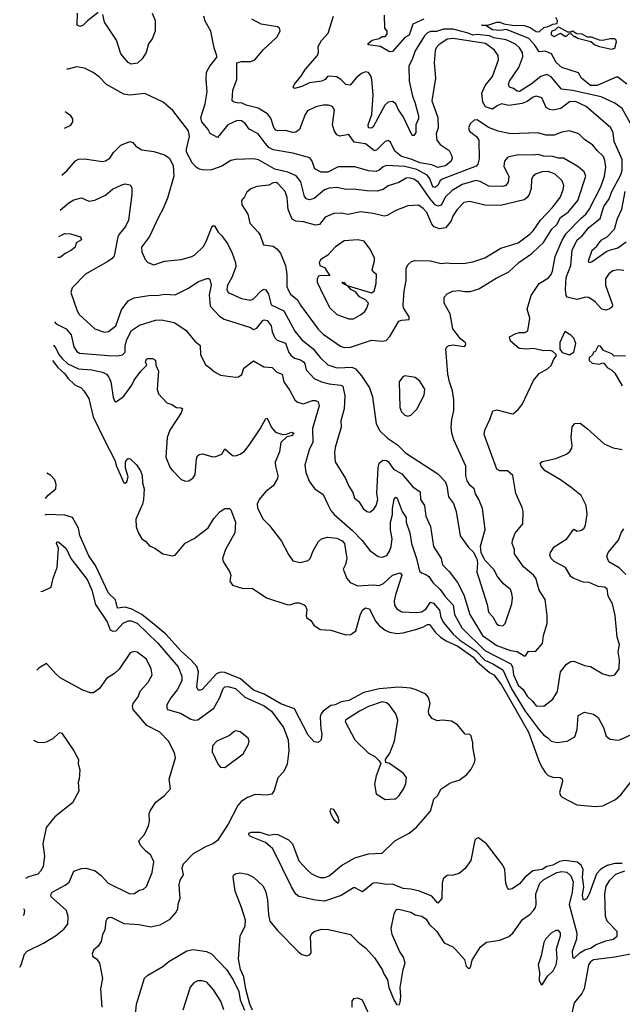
# Model space of a CAD drawing. Extents: x 1839239 to 1929705, y 762242 to 910352.
# Tile 292 of 429: x 1841877 to 1845865, y 881864 to 888382. Entities that reach past the tile are written whole.
import ezdxf

# ---------------------------------------------------------------- set-up
doc = ezdxf.new("R2010")
doc.units = 0

msp = doc.modelspace()

# ---------------------------------------------------------------- linework, layer by layer
at = {"layer": '0CON10XD'}
for points in [[(1842395, 888428.1), (1842325.6, 888375), (1842295, 888344), (1842275, 888336.7), (1842257.5, 888345), (1842258.5, 888425)], [(1842752.5, 888425), (1842773.6, 888376.4), (1842773.3, 888305), (1842753.8, 888255), (1842728.3, 888221.7), (1842713.3, 888165), (1842687.9, 888122.1), (1842655.6, 888094.4), (1842615, 888087.5), (1842595, 888098), (1842546, 888155), (1842518.1, 888245), (1842436.9, 888365), (1842426.8, 888416.8)], [(1844325, 888168), (1844265, 888204.5), (1844183.3, 888215), (1844184, 888225), (1844210, 888245), (1844255, 888256.9), (1844275, 888270.6), (1844295, 888270.4), (1844308.9, 888285), (1844309.2, 888305), (1844293.8, 888325), (1844291.7, 888411.7)], [(1842144.8, 887121.1), (1842201.3, 887168.7), (1842235, 887188.1), (1842285, 887202), (1842335, 887180.8), (1842375, 887187.1), (1842445, 887220.5), (1842489.8, 887260.2), (1842552.5, 887287.5), (1842575, 887294.2), (1842607.7, 887287.7), (1842617.7, 887267.7), (1842618.6, 887225), (1842596, 887055), (1842576.7, 887013.3), (1842536.4, 886965), (1842526.4, 886943.6), (1842501.1, 886818.9), (1842488.5, 886801.5), (1842459.9, 886780.1), (1842312.6, 886697.4), (1842223.2, 886606.8), (1842214.2, 886575), (1842256.9, 886455), (1842271, 886431), (1842375, 886335.6), (1842436.8, 886313.2), (1842465, 886318.1), (1842512.2, 886355), (1842550.2, 886459.8), (1842595, 886519.5), (1842635, 886539.6), (1842745, 886557.8), (1842785.6, 886555.6), (1842835, 886563.8), (1842905, 886559.5), (1842994.3, 886605), (1843055, 886647.1), (1843115, 886669.2), (1843127.9, 886667.9), (1843135, 886662.5), (1843144.5, 886624.5), (1843131.2, 886561.2), (1843136.7, 886485), (1843199.3, 886419.3), (1843229.8, 886399.8), (1843405, 886343.4), (1843425, 886331.1), (1843445, 886339.3), (1843485, 886390), (1843495, 886395.7), (1843515, 886390.6), (1843540.8, 886355), (1843548.5, 886315), (1843564.7, 886274.7), (1843581.1, 886261.1), (1843635, 886240.5), (1843657.7, 886177.7), (1843670.4, 886160.4), (1843695, 886141.4), (1843735, 886130), (1843755, 886117.3), (1843763.8, 886103.8), (1843772.8, 886062.8), (1843825, 886007.2), (1843874, 885984), (1843925, 885971.2), (1844002.7, 885962.7), (1844015, 885955.6), (1844027.5, 885892.5), (1844023.1, 885805), (1844001.4, 885725), (1844004, 885685), (1843965, 885550), (1843960, 885515), (1843964.4, 885455), (1844032.9, 885345), (1844055, 885293.8), (1844081.7, 885251.7), (1844091.5, 885215), (1844121.5, 885191.5), (1844149.2, 885145), (1844175, 885126), (1844195, 885122.5), (1844219.4, 885140.6), (1844235, 885166), (1844246.5, 885205), (1844240.8, 885245), (1844248.7, 885415), (1844256.5, 885445), (1844280, 885465), (1844305, 885464.5), (1844315, 885456.7), (1844349.5, 885405), (1844405, 885376.1), (1844478.2, 885288.2), (1844526.4, 885255), (1844530, 885205), (1844556.1, 885165), (1844564.8, 885094.8), (1844596.1, 885026.1), (1844615.4, 884895), (1844665, 884815.8), (1844675, 884771.9), (1844719.4, 884729.4), (1844774.8, 884654.8), (1844816.9, 884575), (1844856.8, 884445), (1844940.5, 884305), (1845035, 884238.4), (1845124.2, 884205), (1845168.1, 884198.1), (1845215, 884170), (1845225, 884170), (1845245, 884201.2), (1845290.5, 884199.5), (1845337.6, 884252.4), (1845344.4, 884305), (1845368.1, 884385), (1845368.2, 884438.2), (1845354.4, 884544.4), (1845314.6, 884604.6), (1845291.9, 884685), (1845277.8, 884705), (1845209.9, 884759.9), (1845152.5, 884845), (1845150.4, 884875), (1845136.5, 884915), (1845137.3, 884935), (1845155, 884982), (1845206, 885045), (1845208.6, 885125), (1845203, 885153), (1845159.4, 885245), (1845140.6, 885365), (1845105, 885395.4), (1845054, 885394), (1845034.3, 885405), (1844951.1, 885635), (1844955.6, 885664.4), (1844988.6, 885735), (1845007, 885793), (1845035, 885799.2), (1845135, 885772), (1845145.8, 885774.2), (1845175, 885800), (1845201.2, 885835), (1845276.8, 885993.2), (1845315, 886038.8), (1845370.7, 886069.3), (1845395, 886092.5), (1845412.5, 886135), (1845427.5, 886155), (1845427.5, 886165), (1845406.1, 886186.1), (1845390.7, 886190.7), (1845345, 886189.2), (1845275, 886206), (1845235, 886200), (1845182.5, 886205), (1845124.1, 886254.1), (1845118.3, 886281.7), (1845155, 886301.2), (1845185, 886310), (1845219.3, 886310.7), (1845238.8, 886321.2), (1845251.9, 886405), (1845235.6, 886465), (1845262.7, 886555), (1845314, 886636), (1845376.6, 886673.4), (1845394.5, 886695), (1845403.5, 886716.5), (1845421.4, 886815), (1845466.9, 886923.1), (1845493, 886967), (1845592.8, 887067.2), (1845623.8, 887095), (1845645, 887124.5), (1845722.2, 887275), (1845747.9, 887345), (1845755.3, 887405.3), (1845750.1, 887450.1), (1845740, 887475), (1845697.5, 887515), (1845670.8, 887550.8), (1845615, 887588.9), (1845576.4, 887626.4), (1845515, 887645.7), (1845465, 887637.5), (1845415, 887618.2), (1845357.8, 887617.8), (1845305, 887633.3), (1845125, 887626.5), (1845043.1, 887643.1), (1844978.6, 887668.6), (1844905, 887718.1), (1844884.3, 887715.7), (1844857.7, 887692.3), (1844847.5, 887665), (1844854.6, 887644.6), (1844898.9, 887608.9), (1844915.7, 887585), (1844918.5, 887461.5), (1844908.2, 887425), (1844897.8, 887412.2), (1844673.3, 887326.7), (1844658.3, 887311.7), (1844645, 887284.6), (1844625, 887270.4), (1844615, 887273.1), (1844605.6, 887285.6), (1844590.2, 887330.2), (1844573, 887353), (1844505, 887390.9), (1844425, 887410.5), (1844304.7, 887415.3), (1844281.5, 887408.5), (1844255, 887384.6), (1844235, 887376.7), (1844185, 887381.2), (1844095, 887407.3), (1843985, 887407.7), (1843915, 887372.6), (1843872.9, 887372.9), (1843830, 887395), (1843809.8, 887449.8), (1843796.4, 887466.4), (1843685, 887498.2), (1843555, 887520.4), (1843525, 887536.2), (1843500.3, 887565), (1843454.5, 887625), (1843395, 887656.7), (1843368.8, 887695), (1843345, 887712.1), (1843315, 887714.6), (1843255, 887686.2), (1843185, 887602.7), (1843137.1, 887627.1), (1843125, 887655.5), (1843081.1, 887705), (1843076, 887735), (1843104.6, 887825), (1843116.5, 887905), (1843110.8, 887985), (1843114, 888035), (1843134.4, 888075), (1843182.5, 888135), (1843162.9, 888195), (1843142, 888305), (1843105, 888372.5), (1843096.2, 888405)], [(1845875, 886721.3), (1845835, 886726.7), (1845801.8, 886718.2), (1845775, 886699.5), (1845754.6, 886665), (1845754.6, 886625), (1845799.4, 886495), (1845798.5, 886481.5), (1845782.1, 886467.9), (1845755, 886457.6), (1845730, 886465), (1845685, 886513.1), (1845642.7, 886542.7), (1845624.6, 886544.6), (1845565, 886530.3), (1845500, 886545), (1845493.2, 886555), (1845488.4, 886595), (1845494.2, 886675), (1845524.7, 886755), (1845532, 886855), (1845565.3, 886925), (1845598.2, 886951.8), (1845643.1, 887006.9), (1845717.5, 887065), (1845742.3, 887145), (1845778.9, 887195), (1845796.5, 887243.5), (1845854.8, 887355), (1845863, 887385), (1845863.6, 887455), (1845812, 887575), (1845803.5, 887633.5), (1845790, 887665), (1845625, 887806.2), (1845555, 887840), (1845515, 887838.4), (1845457, 887793), (1845405, 887782.8), (1845385, 887786.2), (1845360.6, 887800.6), (1845332, 887865), (1845295, 887874.6), (1845275, 887869.2), (1845235, 887840.9), (1845202.4, 887827.6), (1845115, 887812.5), (1845065, 887823.6), (1845037.7, 887812.3), (1845005, 887789.6), (1844960.4, 887805), (1844942.6, 887835), (1844935.3, 887894.7), (1844957.8, 887945), (1845005.8, 888005), (1845044.5, 888115), (1845043.3, 888145), (1845019.4, 888179.4), (1844960, 888225), (1844745, 888257.3), (1844705, 888253.2), (1844649.6, 888215), (1844632.5, 888195), (1844626.1, 888175), (1844620, 888095), (1844628, 887995), (1844604.7, 887845), (1844644.3, 887735), (1844645.8, 887665), (1844632.7, 887625), (1844636.8, 887585), (1844659.1, 887555), (1844718.5, 887515), (1844735.3, 887485), (1844738.7, 887465), (1844732.7, 887445), (1844695, 887414.8), (1844645, 887403.9), (1844605, 887420.7), (1844525, 887433.3), (1844468.4, 887458.4), (1844403.3, 887475), (1844360.4, 887510.4), (1844331.5, 887571.5), (1844315, 887581.1), (1844295, 887575.5), (1844239.9, 887520.1), (1844223.8, 887513.8), (1844165, 887558.8), (1844089.8, 887569.8), (1844055, 887621.4), (1843995, 887610.9), (1843975, 887619.2), (1843957.6, 887647.6), (1843946.5, 887685), (1843961.1, 887785), (1843946.3, 887806.3), (1843920, 887815), (1843884.4, 887815.6), (1843835.5, 887804.5), (1843782.2, 887777.8), (1843766.4, 887753.6), (1843727.9, 887655), (1843705, 887636.9), (1843685, 887634.7), (1843635, 887648.4), (1843585, 887646.2), (1843571.3, 887651.3), (1843558.3, 887668.2), (1843539.4, 887729.4), (1843517.5, 887757.5), (1843455, 887796), (1843375, 887816.6), (1843345, 887831.2), (1843325, 887828.6), (1843296, 887835), (1843283.8, 887845), (1843286.9, 887915), (1843313.8, 887985), (1843314.3, 888095), (1843343.9, 888103.9), (1843405.8, 888104.2), (1843433.3, 888115), (1843489.2, 888185), (1843578, 888265), (1843601.2, 888305), (1843596.7, 888325), (1843582.5, 888335), (1843475, 888352.5), (1843413.8, 888385)], [(1845929.1, 887675), (1845864.2, 887794.2), (1845815, 887830), (1845725, 887870.7), (1845536.1, 887913.9), (1845462.2, 887922.3), (1845395, 888002.8), (1845365, 888019.1), (1845325, 888005.8), (1845261.1, 887955), (1845185, 887906.5), (1845168.1, 887908.1), (1845145, 887926.2), (1845118, 887935), (1845111.9, 887951.9), (1845117.5, 887975), (1845179.1, 888065), (1845206.2, 888135), (1845203.3, 888165), (1845184.1, 888195), (1845158.6, 888218.6), (1845097.2, 888247.2), (1845015, 888262.1), (1844985, 888275.1), (1844905, 888282.7), (1844875, 888279.5), (1844845, 888293.1), (1844745, 888318.5), (1844681.1, 888318.9), (1844635, 888302.9), (1844595, 888303.9), (1844575.9, 888295), (1844555.4, 888275), (1844493.5, 888176.5), (1844475.4, 888125), (1844452.7, 888075), (1844454.1, 887975), (1844475.9, 887875), (1844492.8, 887835), (1844516.9, 887745), (1844515.6, 887725), (1844497.8, 887685), (1844497.8, 887635), (1844485, 887614.4), (1844475, 887614.2), (1844415, 887740), (1844383.2, 887785), (1844365.4, 887825), (1844345, 887840.9), (1844315, 887835.5), (1844293.1, 887815), (1844216.6, 887673.4), (1844205, 887663.4), (1844185, 887666.5), (1844182.8, 887685), (1844207.4, 887755), (1844215.8, 887885), (1844207.9, 887985), (1844200.2, 888010.2), (1844185, 888031.4), (1844165, 888035.6), (1844138, 888025), (1844104, 887996), (1844062.7, 887947.3), (1844035, 887952.9), (1844004, 887984), (1843975, 888002.5), (1843925, 888008), (1843913.3, 888005), (1843897.5, 887985), (1843876.7, 887975), (1843795, 887964.3), (1843745, 887939.1), (1843695, 887926.7), (1843687.5, 887935), (1843694.6, 887955), (1843736.7, 888005), (1843767.5, 888055), (1843846.9, 888145), (1843854.2, 888165), (1843852, 888205), (1843875, 888243.8), (1843917.3, 888292.7), (1843952.5, 888405)], [(1844551.4, 888385), (1844477.8, 888352.2), (1844455, 888280), (1844425, 888263.3), (1844345, 888171.2), (1844325, 888168)], [(1845893.8, 887953.8), (1845835, 888000), (1845825, 888001.4), (1845698.6, 887945), (1845655, 887946.6), (1845594.3, 887995), (1845575, 888029.4), (1845464, 888065), (1845427.6, 888097.6), (1845395.7, 888155.7), (1845355, 888174.2), (1845315, 888169.2), (1845285, 888212.5), (1845246.2, 888256.2), (1845097.6, 888317.6), (1845055, 888309.4), (1845005.6, 888314.4), (1844965, 888340), (1844932.5, 888345), (1844975, 888346.2), (1845034.3, 888365.7), (1845055, 888366.2), (1845080, 888355), (1845135, 888345.7), (1845215, 888342.9), (1845255, 888330.6), (1845293.9, 888303.9), (1845315, 888301.9), (1845345, 888330), (1845375, 888335.6), (1845405, 888352.2), (1845433.8, 888356.2), (1845436.9, 888375), (1845425, 888395.8)], [(1845793.9, 888186.1), (1845815, 888193.3), (1845826.9, 888235), (1845825, 888246.7), (1845815, 888254), (1845785, 888254.2), (1845735, 888243.3), (1845715, 888246.2), (1845660, 888265), (1845635, 888266.7), (1845600, 888285), (1845565, 888287.5), (1845535, 888306.7), (1845525, 888300), (1845505, 888300), (1845445, 888332.5), (1845435, 888330), (1845418.3, 888311.7), (1845397.5, 888305), (1845393.8, 888295), (1845395, 888282.5), (1845415, 888270), (1845455, 888292.5), (1845485, 888272.5), (1845495, 888272.5), (1845511.7, 888288.3), (1845525, 888290), (1845545, 888270), (1845555, 888270), (1845568.3, 888258.3), (1845657, 888237), (1845682.5, 888215), (1845715, 888203.3), (1845793.9, 888186.1)], [(1842156.5, 887352.9), (1842189.1, 887380.9), (1842245, 887446.9), (1842265, 887458.5), (1842305, 887459.6), (1842425, 887442.9), (1842443.7, 887446.3), (1842472.2, 887465), (1842497.9, 887502.1), (1842545, 887552), (1842605, 887574.4), (1842625, 887568.1), (1842645, 887544.4), (1842685, 887519.1), (1842765, 887509.6), (1842835, 887487.4), (1842867.5, 887465), (1842893.3, 887415), (1842895.7, 887345), (1842855, 887200), (1842825, 887126.2), (1842794.4, 887075), (1842735, 886946.7), (1842682.9, 886875), (1842685.6, 886845.6), (1842707.5, 886795), (1842724, 886775), (1842765, 886758.6), (1842835, 886782.9), (1842945, 886793.1), (1843015, 886814.4), (1843035, 886825.7), (1843095, 886882.1), (1843115.2, 886924.8), (1843145, 887003.3), (1843155, 887017.5), (1843165, 887017.5), (1843189.2, 886975), (1843215, 886950), (1843254.6, 886894.6), (1843283.5, 886835), (1843304.4, 886775), (1843306.2, 886745), (1843281.6, 886675), (1843251, 886625), (1843248, 886595), (1843255.3, 886575.3), (1843345, 886536.9), (1843405, 886523.8), (1843425, 886534.5), (1843475, 886587.5), (1843495, 886596.7), (1843505, 886594.3), (1843524.2, 886564.2), (1843540.5, 886495), (1843625, 886454.5), (1843698.6, 886318.6), (1843742.9, 886262.9), (1843816.8, 886205), (1843865.4, 886145), (1843915, 886096.9), (1843976.4, 886076.4), (1844028.8, 886078.8), (1844075, 886082), (1844099.9, 886069.9), (1844139.2, 886025), (1844192.7, 885945), (1844211.6, 885885), (1844236.2, 885706.2), (1844259.8, 885659.8), (1844311.2, 885611.2), (1844376.7, 885566.8), (1844430, 885515), (1844644.5, 885374.5), (1844692, 885325), (1844704, 885295), (1844713.8, 885223.8), (1844747.9, 885177.9), (1844765.6, 885125.6), (1844791.4, 884965), (1844848.8, 884885), (1844878.3, 884858.3), (1844901.7, 884811.7), (1844906.7, 884785), (1844902.5, 884725), (1844914.4, 884685), (1844970.5, 884510.5), (1844979.5, 884459.5), (1845008.5, 884428.5), (1845032.5, 884385), (1845045, 884373.5), (1845075, 884369.5), (1845090.4, 884385), (1845133.2, 884515), (1845138.2, 884555), (1845133.9, 884583.9), (1845125, 884608.9), (1845077.6, 884647.6), (1845039.4, 884695), (1845015, 884742), (1844954.2, 884804.2), (1844930, 884855), (1844926.4, 884896.4), (1844957, 885007), (1844940, 885145), (1844915.8, 885205), (1844892.4, 885242.4), (1844885, 885276.7), (1844858.8, 885298.8), (1844838.3, 885328.3), (1844829.2, 885365), (1844828.6, 885425), (1844750.3, 885599.7), (1844736.7, 885645), (1844732.5, 885685), (1844736.2, 885735), (1844750, 885795), (1844750, 885865), (1844741.1, 885925), (1844720.5, 885985), (1844711.1, 886035), (1844698, 886202), (1844703.8, 886215), (1844720, 886225), (1844745, 886228.8), (1844815, 886217.1), (1844828, 886225), (1844830, 886235), (1844825, 886245.7), (1844795, 886268.6), (1844744, 886335), (1844726, 886435), (1844686, 886505), (1844686.7, 886545), (1844705, 886567.5), (1844740, 886585), (1844785, 886589.2), (1844821.7, 886581.7), (1844857.6, 886582.4), (1844915, 886600.8), (1845029.8, 886670.2), (1845115, 886712.9), (1845180.6, 886775), (1845265.9, 886834.1), (1845315, 886879.2), (1845342.9, 886907.1), (1845399.3, 886995), (1845432.7, 887025), (1845455, 887072.3), (1845509.3, 887110.7), (1845571.1, 887185), (1845624.6, 887345), (1845611.5, 887375), (1845570, 887410), (1845475, 887464.1), (1845443.3, 887465), (1845405, 887476.2), (1845345, 887478.6), (1845305, 887488.6), (1845275, 887484.1), (1845175, 887486.6), (1845108.3, 887471.7), (1845085.3, 887445), (1845081.7, 887411.7), (1845114.4, 887344.4), (1845109.5, 887305), (1845095, 887283.5), (1845075, 887277.1), (1844980.5, 887280.5), (1844925, 887309.6), (1844895, 887317.3), (1844805, 887289.6), (1844739.1, 887250.9), (1844695, 887210), (1844665.2, 887154.8), (1844645, 887146.7), (1844626.6, 887155), (1844593.1, 887195), (1844515.1, 887305.1), (1844485.6, 887325.6), (1844455, 887334.5), (1844435, 887332.2), (1844385, 887303.9), (1844315, 887282.1), (1844283.2, 887256.8), (1844242.9, 887247.1), (1844175, 887248.4), (1844085, 887259.8), (1844037.4, 887257.4), (1843975, 887269.6), (1843925, 887266.9), (1843895, 887255.4), (1843825, 887198.2), (1843795, 887188.2), (1843775, 887195.5), (1843761.5, 887211.5), (1843737.7, 887307.7), (1843707.5, 887347.5), (1843651.2, 887371.2), (1843565, 887392.9), (1843457, 887453), (1843425, 887461.5), (1843305, 887455.6), (1843275, 887449.4), (1843215, 887412.5), (1843145, 887387.3), (1843095, 887384.5), (1843065, 887392.7), (1843045.6, 887405), (1843018.9, 887435), (1842981.1, 887505), (1842980.5, 887525), (1843001.1, 887608.9), (1842994.5, 887645), (1842890.9, 887780.9), (1842826.4, 887836.4), (1842705, 887891.9), (1842605, 887881.5), (1842565, 887888.9), (1842451.9, 887951.9), (1842402.6, 888002.6), (1842363, 888033), (1842305, 888060), (1842255, 888069.2), (1842195, 888053.1), (1842188.8, 888053.5)], [(1842172.2, 887662.4), (1842215.8, 887684.2), (1842228.8, 887705), (1842228, 887725), (1842216, 887745), (1842185, 887768.1), (1842177.7, 887771.4)], [(1844025, 886210.9), (1844065, 886214.5), (1844205, 886259.4), (1844275, 886254.2), (1844301.2, 886258.8), (1844326.2, 886285), (1844386.2, 886385), (1844405, 886393.1), (1844454.1, 886395.9), (1844454.3, 886415), (1844416.9, 886475), (1844414.4, 886495), (1844421.4, 886585), (1844434.3, 886655.7), (1844434.5, 886735), (1844445, 886758.6), (1844469.5, 886780.5), (1844495, 886788), (1844595, 886784.2), (1844665, 886768.6), (1844702.2, 886772.2), (1844745, 886766.5), (1844825, 886769.6), (1844875, 886778.8), (1844955.3, 886804.7), (1845060.9, 886869.1), (1845175, 886903.4), (1845255.4, 886964.6), (1845276, 886984), (1845322.7, 887055), (1845400, 887135), (1845453.9, 887205), (1845473.8, 887255), (1845476.9, 887285), (1845467.3, 887315), (1845419.7, 887359.7), (1845375, 887375.7), (1845334.7, 887375.3), (1845295, 887360.9), (1845274.5, 887345), (1845263.9, 887325), (1845261.6, 887265), (1845248.4, 887225), (1845236, 887204), (1845215, 887190), (1845058.6, 887151.4), (1844955.7, 887154.3), (1844855, 887179.1), (1844815, 887170.4), (1844771.5, 887125), (1844745.5, 887084.5), (1844730.4, 887045), (1844695, 887004.6), (1844655, 886997.8), (1844619.5, 887009.5), (1844605, 887028.5), (1844571.1, 887105), (1844547.5, 887132.5), (1844515, 887152.8), (1844445, 887150.3), (1844365, 887118.2), (1844308, 887085), (1844288.6, 887081.4), (1844215, 887099.1), (1844135, 887109.6), (1844048.1, 887091.9), (1844005, 887100), (1843955, 887099.2), (1843899.4, 887075), (1843861.2, 887025), (1843835, 887021.5), (1843755, 887043.3), (1843705, 887048.9), (1843680.8, 887060.8), (1843653.9, 887125), (1843647.9, 887205), (1843634.5, 887245), (1843585, 887296.7), (1843573.1, 887303.1), (1843555, 887302.5), (1843525, 887287.1), (1843445, 887278.2), (1843407.2, 887262.8), (1843380, 887240), (1843365, 887208), (1843344.6, 887185), (1843347.1, 887155), (1843386.2, 887095), (1843398.9, 887035), (1843455.2, 886975.2), (1843468.4, 886955), (1843491.2, 886891.2), (1843555, 886881.5), (1843579.2, 886865), (1843603.4, 886835), (1843635.6, 886755), (1843643.9, 886695), (1843644.8, 886615), (1843655, 886588.1), (1843669.1, 886565), (1843715, 886527.8), (1843735, 886491.3), (1843852.7, 886332.7), (1843885, 886300), (1843999.5, 886219.5), (1844025, 886210.9)], [(1845891.5, 886908.5), (1845835, 886868.6), (1845785, 886855.6), (1845762.9, 886847.1), (1845665, 886778.6), (1845645, 886771.2), (1845640.8, 886785), (1845664.4, 886855), (1845697.1, 886882.9), (1845725, 886923.1), (1845764.8, 886945.2), (1845814, 886995), (1845833.8, 887065), (1845862.9, 887127.1), (1845882.8, 887245)], [(1842135.9, 886945.8), (1842175, 886966.7), (1842213, 886963), (1842278.8, 886945), (1842286.2, 886925), (1842250, 886905), (1842243.3, 886875), (1842220, 886855), (1842176.7, 886833.3), (1842145, 886807.5), (1842129, 886808.3)], [(1844085, 886401.5), (1844133.1, 886426.9), (1844160.5, 886449.5), (1844175, 886470.8), (1844185.6, 886505.6), (1844165, 886526.5), (1844125, 886546.4), (1844099.6, 886579.6), (1844069.1, 886595), (1844049.3, 886619.3), (1844015, 886634.3), (1844010, 886645), (1844025, 886641.2), (1844036.2, 886626.2), (1844050.7, 886620.7), (1844205, 886572.5), (1844222.5, 886585), (1844235.6, 886635), (1844237.1, 886695), (1844214.2, 886714.2), (1844210, 886725), (1844225.6, 886785), (1844224.4, 886805), (1844194.1, 886864.1), (1844156.9, 886915), (1844113.7, 886923.7), (1844025, 886917.3), (1843965.6, 886875), (1843915, 886822.9), (1843869.4, 886795), (1843857.8, 886775), (1843862.9, 886755), (1843895, 886742), (1843930, 886685), (1843865, 886688.6), (1843855, 886684), (1843845, 886666.7), (1843845.4, 886645), (1843886.8, 886556.8), (1843928.2, 886475), (1843975, 886430.9), (1844055, 886402.3), (1844085, 886401.5)], [(1842107.3, 886380.9), (1842118.1, 886368.1), (1842185.2, 886335.2), (1842216.6, 886295), (1842235.6, 886215), (1842255, 886185.8), (1842273.3, 886175), (1842465, 886157.5), (1842525, 886157.3), (1842556.5, 886163.5), (1842575, 886180), (1842575.3, 886225), (1842584.8, 886265), (1842616.4, 886325), (1842670.1, 886359.9), (1842775, 886392.9), (1842815, 886395.5), (1842898.1, 886378.1), (1842975.3, 886325.3), (1843035, 886253.1), (1843072, 886225), (1843074.2, 886165), (1843107, 886097), (1843131.5, 886081.5), (1843165, 886050.8), (1843205, 886028), (1843305.9, 886014.1), (1843325, 886018), (1843347.6, 886032.4), (1843360, 886075), (1843425, 886123.3), (1843493, 886083), (1843548.2, 886078.2), (1843578.4, 886048.4), (1843614.2, 886035), (1843625, 885984.2), (1843665, 885927.1), (1843697.8, 885865), (1843715, 885850), (1843755, 885839.7), (1843815, 885861.5), (1843835, 885861.5), (1843852.7, 885852.7), (1843858.8, 885825), (1843815.3, 885675), (1843817.5, 885585), (1843793.1, 885535), (1843763.6, 885433.6), (1843769.5, 885385), (1843795, 885321.2), (1843830, 885275), (1843885, 885237.5), (1843915, 885171.2), (1843935, 885132), (1843957.1, 885105), (1844080.3, 885000.3), (1844144.1, 884934.1), (1844195, 884868.1), (1844248.9, 884828.9), (1844275, 884823.3), (1844305.5, 884835), (1844325, 884864.3), (1844335.6, 884894.4), (1844342.6, 884945), (1844331.3, 885005), (1844330.5, 885055), (1844343.6, 885105), (1844343.8, 885145), (1844355, 885206.7), (1844365, 885220), (1844375, 885214), (1844408.5, 885125), (1844435.4, 885085.4), (1844435.3, 885055), (1844458.4, 884985), (1844470.2, 884915), (1844502.9, 884815), (1844521.9, 884731.9), (1844535, 884718.9), (1844565, 884709.1), (1844585, 884694.5), (1844610.6, 884655), (1844660.5, 884610.5), (1844693.1, 884563.1), (1844744.7, 884505), (1844755.3, 884445), (1844802.4, 884355), (1844955.8, 884205), (1845126.4, 884116.4), (1845137.4, 884097.4), (1845145.2, 884045), (1845175, 883976.7), (1845208, 883948), (1845235, 883902.5), (1845270.9, 883870.9), (1845295, 883839.4), (1845345, 883837.1), (1845405, 883884.2), (1845436.4, 883935), (1845455.4, 884064.6), (1845495, 884114.2), (1845525, 884132), (1845545, 884134.2), (1845615, 884107.5), (1845655, 884100.8), (1845735, 884052), (1845785, 884037.5), (1845815.6, 884044.4), (1845844, 884085), (1845847.3, 884145), (1845836.8, 884196.8), (1845846.8, 884245), (1845831.5, 884295), (1845818.3, 884438.2), (1845799.6, 884515), (1845771.5, 884565), (1845765.5, 884615), (1845747.5, 884625), (1845705, 884630), (1845645, 884655.6), (1845605, 884657.5), (1845540.8, 884685), (1845524.4, 884695), (1845488.9, 884755), (1845415, 884794.4), (1845394.3, 884815), (1845385.7, 884835), (1845390.6, 884855), (1845415, 884891.9), (1845497.5, 884945), (1845545, 885008.8), (1845566.6, 884996.6), (1845595, 885002.7), (1845611.5, 885015), (1845620.5, 885035), (1845632.1, 885107.9), (1845626.5, 885165), (1845592.4, 885232.4), (1845525.6, 885285), (1845455, 885335.5), (1845355, 885394.3), (1845327.1, 885425), (1845321.2, 885445), (1845335, 885457.1), (1845425, 885477.1), (1845495, 885505.6), (1845516.9, 885523.1), (1845530, 885545), (1845532.7, 885562.7), (1845527.5, 885615), (1845532.7, 885687.3), (1845550.5, 885709.5), (1845585, 885710), (1845635, 885674.2), (1845745, 885574.3), (1845805, 885547.5), (1845865, 885537.1)], [(1845515, 886163.3), (1845545, 886180), (1845558.3, 886238.3), (1845545, 886273.3), (1845524.1, 886294.1), (1845485, 886316.7), (1845452, 886245), (1845450.7, 886200.7), (1845467.5, 886177.5), (1845515, 886163.3)], [(1842099.5, 886227), (1842116.7, 886206.7), (1842136.4, 886165), (1842158.2, 886138.2), (1842195, 886103.8), (1842265, 886071.1), (1842355, 886063.5), (1842425, 886049.2), (1842450.5, 886035), (1842466.2, 886016.2), (1842479.6, 885985), (1842495, 885882.5), (1842505, 885857.5), (1842515, 885851.2), (1842565, 885890), (1842618.9, 885961.1), (1842635, 885996), (1842677.5, 886055), (1842717.5, 886095), (1842708.8, 886115), (1842715, 886133.3), (1842725, 886138.8), (1842755, 886138), (1842775, 886126.7), (1842776.7, 886095), (1842796, 886055), (1842785.6, 885935), (1842794.5, 885904.5), (1842850, 885845), (1842882.5, 885835), (1842915, 885814), (1842945, 885811.2), (1842953.3, 885805), (1842945, 885780), (1842869.4, 885665), (1842851.9, 885615), (1842844.5, 885485), (1842871.8, 885415), (1842887.1, 885397.1), (1842945, 885338.1), (1842975, 885327.5), (1842995, 885328), (1843025, 885348), (1843038.3, 885371.7), (1843046.7, 885475), (1843054.2, 885495), (1843065, 885504), (1843087, 885507), (1843155, 885487.5), (1843175, 885489.2), (1843213.5, 885506.5), (1843235, 885540.8), (1843285, 885495.7), (1843305, 885494.3), (1843335, 885504.4), (1843364.6, 885525.4), (1843395.6, 885565), (1843467.2, 885672.8), (1843505, 885742.5), (1843515, 885743.3), (1843542.4, 885682.4), (1843570, 885650), (1843615, 885636.2), (1843643, 885637), (1843675, 885650), (1843690, 885645), (1843675, 885627.5), (1843645, 885620), (1843605, 885582.5), (1843595, 885520), (1843567.1, 885452.9), (1843568.9, 885425), (1843585.6, 885365), (1843583.1, 885345), (1843553.3, 885295), (1843504.5, 885255), (1843461.1, 885205), (1843447.3, 885175), (1843450.5, 885150.5), (1843485, 885077.5), (1843528, 885035), (1843609.8, 884929.8), (1843655, 884841.2), (1843685, 884800), (1843735, 884789.2), (1843785, 884802.5), (1843799.2, 884815), (1843818.6, 884865), (1843855, 884926.7), (1843873.8, 884945), (1843913.6, 884956.4), (1843975, 884949.1), (1844011.5, 884931.5), (1844025.3, 884915), (1844042.1, 884815), (1844033.6, 884775), (1844017.3, 884745), (1844042.4, 884682.4), (1844064.2, 884655), (1844115, 884634.6), (1844215, 884640), (1844255, 884636.2), (1844285, 884649.2), (1844345, 884703.3), (1844395, 884720), (1844405.4, 884705), (1844364.7, 884575), (1844354.5, 884535), (1844356.9, 884505), (1844372.6, 884482.6), (1844405, 884461.1), (1844505, 884457.8), (1844535, 884462.6), (1844565, 884479.7), (1844595, 884524.7), (1844615, 884519.3), (1844655, 884473.3), (1844664.8, 884425), (1844681.3, 884391.3), (1844743.1, 884315), (1844790.7, 884275), (1844895, 884204.2), (1844955, 884140.7), (1845008, 884118), (1845075, 884078.4), (1845132, 883952), (1845222.7, 883805), (1845315, 883679.6), (1845345, 883645.4), (1845370.2, 883630.2), (1845394, 883605), (1845434.3, 883595.7), (1845500, 883605), (1845550, 883635), (1845567, 883683), (1845572.5, 883775), (1845615, 883798), (1845673.3, 883785), (1845705, 883762), (1845740, 883695), (1845758.8, 883638.8), (1845785, 883619.4), (1845835, 883613.1), (1845853.2, 883616.8), (1845925, 883649.2)], [(1845885, 886156.7), (1845810, 886155), (1845795, 886170), (1845741.2, 886191.2), (1845720.5, 886220.5), (1845705, 886221.9), (1845686.4, 886183.6), (1845675, 886180), (1845670, 886165), (1845646.2, 886143.8), (1845646, 886125), (1845665, 886108), (1845715, 886100.6), (1845735, 886110), (1845745, 886106.7), (1845765, 886080), (1845795, 886062.5), (1845815, 886042.5), (1845865, 885956.7)], [(1842094.4, 886125), (1842128.4, 886078.4), (1842175, 886037.3), (1842195, 886009.2), (1842242.2, 885965), (1842282.5, 885945), (1842301.9, 885925), (1842333.7, 885873.7), (1842363, 885753), (1842437.6, 885597.6), (1842506.6, 885466.6), (1842517.3, 885425), (1842565, 885316.7), (1842575, 885313.8), (1842585, 885323.3), (1842594.2, 885355), (1842577, 885413), (1842576.2, 885455), (1842585, 885470), (1842595, 885476.7), (1842607.5, 885475), (1842648.8, 885435), (1842675.6, 885395.6), (1842688.1, 885365), (1842689.1, 885315), (1842700, 885275), (1842695.4, 885205), (1842689.6, 885175), (1842645.7, 885075.7), (1842647.1, 885025), (1842662.8, 884982.8), (1842685, 884946), (1842708.9, 884928.9), (1842735, 884898), (1842772.1, 884882.1), (1842823.3, 884845), (1842887, 884833), (1842905, 884837.5), (1842972.7, 884917.3), (1843032.3, 884947.7), (1843123, 885017), (1843160.7, 885079.3), (1843204.5, 885125.5), (1843233.3, 885145), (1843265, 885146), (1843275, 885136.7), (1843304.2, 885055), (1843301.2, 884985), (1843238.6, 884875), (1843219.2, 884815), (1843224.3, 884794.3), (1843268, 884725), (1843273.8, 884705), (1843267.5, 884665), (1843285, 884637.5), (1843355, 884616.7), (1843415, 884618.8), (1843510, 884555), (1843645, 884510), (1843665, 884508.8), (1843705, 884521.2), (1843725, 884521.2), (1843755, 884510), (1843765, 884502.5), (1843777.1, 884477.1), (1843771.8, 884435), (1843775.6, 884425), (1843802.5, 884405), (1843824.4, 884374.4), (1843865, 884345.8), (1843935, 884340.8), (1844035, 884308.6), (1844069.1, 884310.9), (1844101.2, 884335), (1844133.1, 884446.9), (1844147.5, 884475), (1844165, 884487.3), (1844191.5, 884481.5), (1844230.4, 884400.4), (1844255, 884372.1), (1844295, 884340.8), (1844325, 884326.8), (1844375, 884318.1), (1844415, 884323), (1844505, 884347.6), (1844545, 884360.6), (1844575, 884378.1), (1844588.1, 884378.1), (1844627.8, 884325), (1844660.9, 884295), (1844699.5, 884269.5), (1844776.9, 884235), (1844875, 884163), (1844902, 884132), (1844985, 884059.5), (1845015.3, 884045), (1845065, 883978.2), (1845243.1, 883665), (1845316.3, 883465), (1845337.4, 883427.4), (1845355.8, 883395.8), (1845375, 883378.2), (1845405, 883367.9), (1845454.4, 883364.4), (1845466.5, 883356.5), (1845468.1, 883338.1), (1845449.5, 883265), (1845455.4, 883245.4), (1845465.8, 883235), (1845563.1, 883183.1), (1845685, 883172.9), (1845735, 883178.2), (1845820, 883220), (1845855, 883250.8), (1845935, 883350.8)], [(1844445, 885757.1), (1844465, 885764.2), (1844505.7, 885804.3), (1844552.9, 885895), (1844557.5, 885935), (1844525, 885988.8), (1844495, 886012.5), (1844425, 886024), (1844411.7, 886018.3), (1844388.8, 885985), (1844393.3, 885815), (1844403.3, 885785), (1844425, 885763.3), (1844445, 885757.1)], [(1842048.1, 885212.2), (1842065, 885233.3), (1842116, 885275), (1842117.1, 885305), (1842110, 885335), (1842083.1, 885363.1), (1842056.7, 885380.4)], [(1845609.6, 882640.4), (1845602.1, 882705), (1845605.2, 882755), (1845591.9, 882785), (1845565.2, 882805.2), (1845485, 882815.7), (1845450.3, 882809.7), (1845405, 882785.2), (1845365, 882775.8), (1845335, 882756.3), (1845273.7, 882746.3), (1845222.7, 882705), (1845185, 882662), (1845135, 882627.3), (1845115, 882623.5), (1845104.1, 882634.1), (1845095, 882663.8), (1845087.6, 882755), (1845074.4, 882784.4), (1844965.2, 882925), (1844914, 882966), (1844898.9, 882961.1), (1844889.8, 882950.2), (1844862.2, 882815), (1844825, 882761.8), (1844785, 882729.1), (1844745, 882718.8), (1844705, 882716.9), (1844679.2, 882695), (1844673.1, 882665), (1844671.2, 882565), (1844645, 882533.8), (1844605, 882580.4), (1844522.2, 882612.2), (1844465, 882626), (1844415, 882630), (1844345, 882659.8), (1844305, 882657.1), (1844235, 882667.7), (1844215, 882664.5), (1844145, 882607.1), (1844096.2, 882635), (1844085, 882634.4), (1844005, 882583.4), (1843895, 882546.2), (1843835, 882552.5), (1843725, 882576.7), (1843705, 882592.5), (1843675, 882641.2), (1843553, 882893), (1843504.5, 882934.5), (1843403.3, 882975), (1843392.5, 882985), (1843394.1, 882995.9), (1843407.7, 883002.3), (1843466, 883004), (1843525, 882982.5), (1843565, 882990), (1843585, 882987.1), (1843655, 882952.5), (1843681.2, 882925), (1843723.8, 882813.8), (1843780.8, 882750.7), (1843805, 882730), (1843845, 882709.5), (1843865, 882702.5), (1843896.2, 882703.8), (1843925, 882713.6), (1844006.8, 882783.2), (1844095, 882834.1), (1844185, 882859.8), (1844275, 882864.6), (1844359.2, 882945), (1844455, 882995.6), (1844503, 883037), (1844595, 883142.9), (1844618.3, 883221.7), (1844645, 883246), (1844663.3, 883286.8), (1844722.5, 883327.5), (1844745, 883336.4), (1844785, 883348), (1844835.6, 883385), (1844865, 883420.8), (1844887.5, 883465), (1844890, 883485), (1844876.1, 883565), (1844876.6, 883595), (1844865, 883641.2), (1844855, 883648.9), (1844825, 883652.2), (1844774.2, 883714.2), (1844735, 883738), (1844675, 883745.6), (1844640.5, 883740.5), (1844605.9, 883755.9), (1844584.2, 883785), (1844582.5, 883805), (1844594.2, 883855), (1844582, 883895), (1844565, 883916), (1844500, 883945), (1844465, 883955.5), (1844385, 883964), (1844255, 883952.6), (1844155, 883928.5), (1844054.4, 883875), (1844003.6, 883866.4), (1843965, 883845.8), (1843935, 883840.8), (1843884.6, 883805), (1843868.7, 883785), (1843864.7, 883765), (1843870.3, 883685), (1843875.3, 883654.7), (1843872, 883615), (1843852.3, 883597.7), (1843825, 883600), (1843785, 883645.8), (1843695, 883818.5), (1843605, 883852.5), (1843495, 883916.2), (1843425, 883942.5), (1843337.5, 884017.5), (1843235, 884059.3), (1843205, 884062), (1843179.2, 884050.8), (1843085, 883947.8), (1843065, 883940), (1843055, 883947.5), (1843048.9, 883965), (1843060.2, 884065), (1843050, 884100), (1843012.4, 884142.4), (1842945, 884201.8), (1842844.8, 884314.8), (1842778.5, 884368.5), (1842685, 884443.8), (1842619.1, 884479.1), (1842575, 884492.5), (1842525, 884486.2), (1842510.4, 884540.4), (1842463.6, 884585), (1842377.5, 884767.5), (1842335, 884832.7), (1842275, 884966.9), (1842265.4, 885015.4), (1842225, 885086), (1842175, 885102.5), (1842054.4, 885105.6), (1842042.5, 885101.3)], [(1845888.5, 884708.5), (1845843.6, 884753.6), (1845775, 884792.2), (1845763, 884827), (1845771.4, 884855), (1845840.8, 884935), (1845858.1, 884985), (1845875, 885010.8)], [(1842017, 884597.4), (1842025, 884596.4), (1842085, 884625.8), (1842098.5, 884685), (1842125.6, 884755), (1842134.2, 884884.2), (1842120, 884915), (1842125, 884926.7), (1842135, 884923.3), (1842185, 884881.2), (1842215.6, 884815), (1842322.2, 884675), (1842355, 884604), (1842379.4, 884509.4), (1842455, 884395.5), (1842475, 884342.5), (1842493.1, 884333.1), (1842515, 884336.9), (1842562.5, 884387.5), (1842595, 884402.9), (1842615, 884403.1), (1842655, 884386.7), (1842791.1, 884255), (1842925, 884096.7), (1842950, 884035), (1842948.7, 884005), (1842917.9, 883945), (1842877.1, 883892.9), (1842850.9, 883845), (1842850, 883825), (1842855.8, 883815), (1842941.3, 883791.3), (1843010.2, 883750.2), (1843035, 883743.9), (1843055, 883746.4), (1843160.6, 883825), (1843200.4, 883895), (1843222.3, 883955), (1843235, 883964.6), (1843255, 883966.9), (1843305, 883953.1), (1843366.1, 883896.1), (1843495, 883840.3), (1843542.7, 883805), (1843621.8, 883695), (1843652.9, 883615), (1843657.6, 883542.4), (1843646.2, 883453.8), (1843625.7, 883405), (1843585, 883363.3), (1843560.5, 883279.5), (1843545.8, 883254.2), (1843515, 883247.5), (1843435, 883251.4), (1843385, 883231.9), (1843343.4, 883206.6), (1843320.9, 883179.1), (1843256.4, 883055), (1843185, 882948.8), (1843155, 882925.4), (1843111.3, 882908.7), (1843025, 882859.4), (1842957.8, 882792.2), (1842948.9, 882765), (1842958.9, 882721.1), (1842935.6, 882685), (1842929.1, 882655), (1842937.3, 882565), (1842923.6, 882525), (1842921.8, 882495), (1842912.5, 882475), (1842865, 882422.2), (1842803.1, 882386.9), (1842745, 882374.3), (1842665, 882390), (1842567.2, 882397.2), (1842485, 882438.9), (1842465, 882436.6), (1842452.7, 882427.3), (1842446.2, 882415), (1842440, 882355), (1842424.5, 882325), (1842415, 882280), (1842395, 882249.2), (1842365, 882222), (1842355.6, 882195), (1842360.7, 882180.7), (1842385.8, 882165), (1842405.5, 882135), (1842423.8, 882035), (1842411.8, 881965), (1842420.9, 881845)], [(1841876.6, 882109.3), (1841885.7, 882124.3), (1841908.1, 882195), (1841925, 882215.5), (1842035, 882267.3), (1842114.1, 882315.9), (1842169.8, 882360.2), (1842194.4, 882395), (1842197.8, 882445), (1842185.4, 882485.4), (1842085, 882574), (1842082.1, 882587.9), (1842092, 882605), (1842178.5, 882651.5), (1842205, 882672.9), (1842234.7, 882745.3), (1842285, 882762.2), (1842315.7, 882764.3), (1842376.1, 882746.1), (1842416.3, 882716.3), (1842461.2, 882665), (1842605, 882594), (1842635, 882596.2), (1842670.5, 882619.5), (1842695, 882626.7), (1842715.8, 882644.2), (1842752.9, 882735), (1842764.3, 882805.7), (1842745, 882851.1), (1842709.4, 882879.4), (1842675, 882919.2), (1842666, 882945), (1842703.2, 882986.8), (1842729.2, 883045), (1842736.4, 883076.4), (1842733.8, 883125), (1842740, 883145), (1842778.3, 883201.7), (1842833.9, 883246.1), (1842875, 883290), (1842866.7, 883355), (1842906.7, 883495), (1842900.7, 883529.3), (1842862.5, 883605), (1842803.8, 883665), (1842719.1, 883709.1), (1842627.5, 883815), (1842622.9, 883835), (1842628, 883855), (1842661.3, 883898.7), (1842674.3, 883935.7), (1842725.8, 883995), (1842754.2, 884045), (1842747.5, 884085), (1842715, 884148), (1842655, 884194.2), (1842635, 884200), (1842608.8, 884191.2), (1842535, 884081.2), (1842505, 884053.3), (1842450.5, 884019.5), (1842403.8, 883955), (1842365, 883926.2), (1842345, 883926.2), (1842295, 883944.2), (1842145.4, 884025.4), (1842115, 884050.8), (1842055, 884120), (1842005, 884090.8), (1841990.6, 884075.5)], [(1844295, 883220), (1844357.3, 883222.7), (1844365, 883224.2), (1844389.2, 883245), (1844418.3, 883291.7), (1844432, 883325), (1844436, 883365), (1844415, 883394), (1844325, 883457.5), (1844300, 883465), (1844297.5, 883485), (1844326.2, 883525), (1844356.9, 883605), (1844379.1, 883745), (1844365, 883785.8), (1844325, 883843.1), (1844305, 883859.1), (1844275, 883866.2), (1844185, 883835.5), (1844125, 883804.5), (1844033.3, 883745), (1844030, 883735), (1844094.3, 883615), (1844185, 883525.8), (1844227.5, 883505), (1844256.4, 883476.4), (1844267, 883457), (1844235.6, 883375), (1844225, 883320), (1844236.7, 883256.7), (1844295, 883220)], [(1841967.1, 883611.4), (1841995, 883599.4), (1842034.3, 883595.7), (1842055, 883600.8), (1842097.3, 883622.7), (1842135, 883657.5), (1842145, 883662.5), (1842155, 883657.5), (1842235, 883542.5), (1842266.7, 883485), (1842263.3, 883455), (1842273.8, 883415), (1842271.2, 883355), (1842263.9, 883333.9), (1842268.8, 883275), (1842225, 883196.7), (1842110, 883105), (1842052, 883035), (1842028.9, 882925), (1842040.6, 882845), (1842031.4, 882775), (1842015, 882744.2), (1841996, 882724), (1841935, 882708.2), (1841915.3, 882696.9)], [(1843235, 883431.2), (1843355, 883522), (1843391.4, 883585), (1843395.7, 883605), (1843388, 883625), (1843335, 883667.5), (1843305, 883674), (1843295, 883670), (1843265, 883643.1), (1843180.8, 883605), (1843151.9, 883575), (1843151.1, 883535), (1843190.3, 883450.3), (1843205, 883434), (1843235, 883431.2)], [(1843985, 883062.5), (1843990, 883075), (1843983.3, 883105), (1843955, 883152.5), (1843935, 883157.5), (1843930, 883145), (1843935, 883122.5), (1843955, 883087.5), (1843985, 883062.5)], [(1844385, 881858), (1844394.4, 881875.6), (1844399.6, 881915), (1844395.6, 881975), (1844414.4, 882094.4), (1844426.9, 882135), (1844416.7, 882175), (1844390.5, 882215), (1844340.7, 882325), (1844334.6, 882365.4), (1844355, 882462.5), (1844368.3, 882491.7), (1844385.7, 882494.3), (1844465, 882472.5), (1844495, 882456.7), (1844537.9, 882447.9), (1844567.3, 882427.3), (1844587.5, 882395), (1844637.5, 882345), (1844685, 882270), (1844743.3, 882245), (1844763.8, 882225), (1844821.1, 882161.1), (1844831.2, 882115), (1844845, 882102.5), (1844855, 882102.5), (1844863.3, 882115), (1844871.2, 882155), (1844926.7, 882245), (1844966.1, 882273.9), (1845055, 882288.6), (1845115, 882311.4), (1845140, 882335), (1845204.4, 882425), (1845255, 882460.6), (1845277.8, 882485), (1845291.5, 882505), (1845295.4, 882524.6), (1845293.1, 882595), (1845319.6, 882665), (1845345, 882689.6), (1845431.9, 882735), (1845465, 882743.1), (1845498.1, 882738.1), (1845523.2, 882715), (1845539.1, 882675), (1845533.6, 882605), (1845513.6, 882525), (1845564.8, 882335), (1845562.5, 882295), (1845532.9, 882215), (1845534.7, 882174.7), (1845545, 882167.5), (1845582.9, 882205), (1845616.8, 882223.2), (1845655, 882235.2), (1845691.6, 882258.4), (1845756, 882284), (1845805, 882294.8), (1845830, 882315), (1845831.1, 882345), (1845765, 882413.1), (1845752.7, 882445), (1845748.4, 882595), (1845758.2, 882645), (1845782.3, 882685), (1845823.1, 882725), (1845881.8, 882748.2)], [(1845865, 882795.1), (1845815, 882795.7), (1845765, 882783), (1845722.5, 882757.5), (1845695, 882727.2), (1845645, 882591.9), (1845628.5, 882561.5), (1845615, 882551.9), (1845605, 882558), (1845600.4, 882585), (1845609.6, 882640.4)], [(1843418.1, 881825), (1843398.8, 881865), (1843373.4, 881963.4), (1843360.4, 882045), (1843337.1, 882095), (1843324.5, 882165), (1843336, 882315), (1843367.8, 882382.2), (1843371.2, 882421.2), (1843345.6, 882505), (1843302.7, 882612.7), (1843288.5, 882705), (1843292.2, 882717.8), (1843305, 882727.3), (1843333, 882733), (1843385, 882725.6), (1843425, 882705.7), (1843485, 882648.8), (1843502.9, 882615), (1843516.9, 882555), (1843522.9, 882455), (1843531.4, 882415), (1843582.4, 882352.4), (1843721.4, 882211.4), (1843745, 882194.2), (1843776.1, 882183.9), (1843795, 882190), (1843805.8, 882204.2), (1843800.8, 882315), (1843812, 882335), (1843825.5, 882344.5), (1843875, 882360), (1843919.7, 882359.7), (1844065, 882325.8), (1844116, 882275), (1844168, 882235), (1844225, 882171.2), (1844276, 882095), (1844286, 882065), (1844311.1, 882025), (1844320.6, 881975), (1844355, 881888.8), (1844375, 881857.5)], [(1841902.2, 882497.7), (1841908.8, 882485), (1841903.3, 882455), (1841899.1, 882450.8)], [(1845335, 881992.5), (1845369.5, 882050.5), (1845407.1, 882085), (1845428.2, 882125), (1845433.8, 882165), (1845428.7, 882231.3), (1845455.8, 882315.8), (1845455, 882337.5), (1845442.3, 882352.3), (1845425, 882352), (1845395, 882333.8), (1845356.2, 882295), (1845345, 882272.5), (1845328, 882185), (1845308, 882125), (1845316.1, 882073.9), (1845313.9, 882023.9), (1845325, 882000), (1845335, 881992.5)], [(1842642, 881795), (1842650.4, 881865), (1842703.1, 882036.9), (1842725, 882056.5), (1842825, 882114.5), (1842863.4, 882146.6), (1842981.9, 882218.1), (1843025, 882225.9), (1843112.4, 882212.4), (1843145, 882198), (1843245, 882094.2), (1843289.3, 882025), (1843327.6, 881947.6), (1843335, 881893.3), (1843365, 881824)], [(1845955, 882201.9), (1845815, 882175.4), (1845675, 882158), (1845655.5, 882145), (1845641.5, 882125), (1845612.7, 881965), (1845597.8, 881935), (1845547.3, 881872.7), (1845530, 881805)], [(1843227.7, 881827.7), (1843207.5, 881885), (1843158.9, 881958.9), (1843115, 882009.2), (1843085, 882019.2), (1843055, 882020), (1843028.8, 882005), (1843005, 881976.7), (1842955.4, 881824.6)], [(1844193.3, 881785), (1844145, 881890), (1844115, 881904.4), (1844085, 881900.8), (1844075.8, 881885), (1844073.8, 881845)]]:
    msp.add_lwpolyline(points, dxfattribs=at)

doc.saveas('drawing.dxf')
